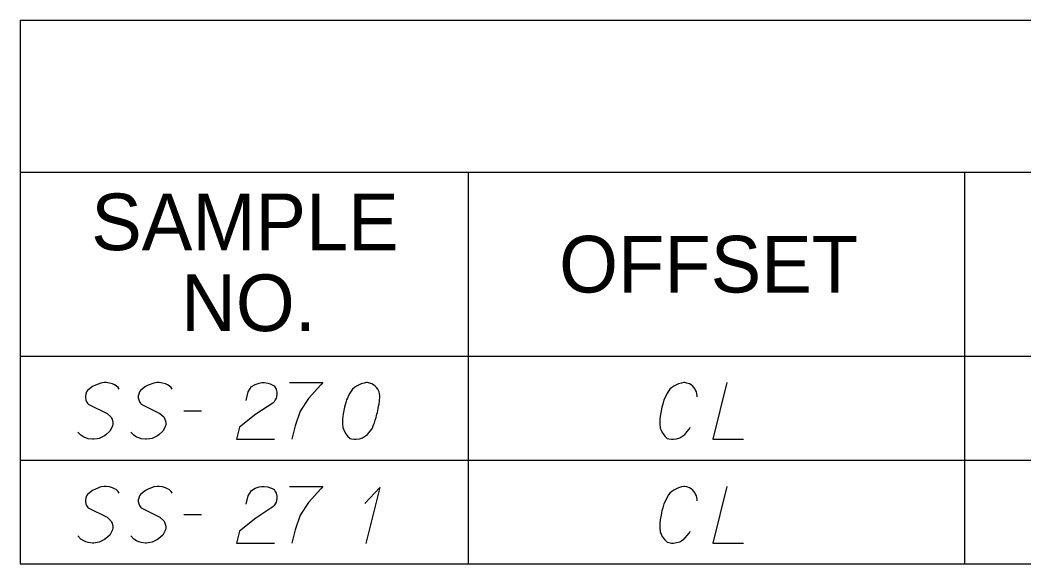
# Model space of a CAD drawing. Extents: x 2074207 to 2076812, y 516372 to 523312.
# Drawn here: x 2076260.6 to 2076345.6, y 520516 to 520562 of the extents above; entities that cross this region are included whole.
import ezdxf

# ---------------------------------------------------------------- set-up
doc = ezdxf.new("R2010")
doc.units = 0
for name, color, linetype in [('Prop DirtTable_ Soil Test Results - Outline (Major)', 7, 'Continuous'), ('Prop DirtTable_ Soil Test Results - Outline (Minor)', 7, 'Continuous'), ('Prop DirtTable_ Soil Test Results - Tx (Header - Small)', 7, 'Continuous'), ('Prop DirtTable_ Soil Test Results - Tx (Sample Data)', 7, 'Continuous')]:
    doc.layers.add(name, color=color, linetype=linetype)

msp = doc.modelspace()

# ---------------------------------------------------------------- linework, layer by layer
at = {"layer": 'Prop DirtTable_ Soil Test Results - Outline (Major)'}
for p, q in [((2076260.609, 520562.044), (2076260.609, 520533.559)), ((2076260.609, 520562.044), (2076811.903, 520562.044)), ((2076260.609, 520533.559), (2076260.609, 520524.759)), ((2076260.609, 520533.559), (2076811.903, 520533.559)), ((2076260.609, 520533.559), (2076811.903, 520533.559)), ((2076260.609, 520524.759), (2076260.609, 520515.959)), ((2076260.609, 520515.959), (2076811.903, 520515.959))]:
    msp.add_line(p, q, dxfattribs=at)
at = {"layer": 'Prop DirtTable_ Soil Test Results - Outline (Minor)'}
for p, q in [((2076260.609, 520549.159), (2076811.903, 520549.159)), ((2076298.545, 520549.159), (2076298.545, 520524.759)), ((2076340.594, 520549.159), (2076340.594, 520524.759)), ((2076260.609, 520524.759), (2076811.903, 520524.759)), ((2076260.609, 520524.759), (2076811.903, 520524.759)), ((2076298.546, 520524.759), (2076298.546, 520515.959)), ((2076340.594, 520524.759), (2076340.594, 520515.959)), ((2076260.609, 520515.959), (2076811.903, 520515.959))]:
    msp.add_line(p, q, dxfattribs=at)
at = {"layer": 'Prop DirtTable_ Soil Test Results - Tx (Sample Data)'}
for points in [[(2076268.994, 520530.757), (2076268.923, 520530.909), (2076268.747, 520531.06), (2076268.606, 520531.135), (2076268.43, 520531.211), (2076268.183, 520531.287), (2076267.9, 520531.324), (2076267.724, 520531.324), (2076267.442, 520531.287), (2076266.983, 520531.098), (2076266.736, 520530.984), (2076266.489, 520530.795), (2076266.313, 520530.644), (2076266.243, 520530.531), (2076266.172, 520530.342), (2076266.137, 520530.19), (2076266.137, 520530.039), (2076266.172, 520529.85), (2076266.243, 520529.699), (2076266.348, 520529.548), (2076266.384, 520529.51), (2076267.971, 520528.716), (2076268.289, 520528.414), (2076268.359, 520528.301), (2076268.394, 520528.225), (2076268.465, 520527.961), (2076268.465, 520527.809), (2076268.43, 520527.658), (2076268.359, 520527.469), (2076268.218, 520527.205), (2076267.865, 520526.902), (2076267.759, 520526.827), (2076267.477, 520526.676), (2076267.301, 520526.6), (2076267.124, 520526.562), (2076266.842, 520526.524), (2076266.736, 520526.524), (2076266.384, 520526.562), (2076266.172, 520526.638), (2076265.996, 520526.713), (2076265.749, 520526.864), (2076265.502, 520527.129)], [(2076273.474, 520530.757), (2076273.403, 520530.909), (2076273.227, 520531.06), (2076273.086, 520531.135), (2076272.91, 520531.211), (2076272.663, 520531.287), (2076272.38, 520531.324), (2076272.204, 520531.324), (2076271.922, 520531.287), (2076271.463, 520531.098), (2076271.216, 520530.984), (2076270.969, 520530.795), (2076270.793, 520530.644), (2076270.723, 520530.531), (2076270.652, 520530.342), (2076270.617, 520530.19), (2076270.617, 520530.039), (2076270.652, 520529.85), (2076270.723, 520529.699), (2076270.828, 520529.548), (2076270.864, 520529.51), (2076272.451, 520528.716), (2076272.769, 520528.414), (2076272.839, 520528.301), (2076272.874, 520528.225), (2076272.945, 520527.961), (2076272.945, 520527.809), (2076272.91, 520527.658), (2076272.839, 520527.469), (2076272.698, 520527.205), (2076272.345, 520526.902), (2076272.239, 520526.827), (2076271.957, 520526.676), (2076271.781, 520526.6), (2076271.604, 520526.562), (2076271.322, 520526.524), (2076271.216, 520526.524), (2076270.864, 520526.562), (2076270.652, 520526.638), (2076270.476, 520526.713), (2076270.229, 520526.864), (2076269.982, 520527.129)], [(2076279.753, 520529.813), (2076279.929, 520530.531), (2076280.212, 520530.984), (2076280.529, 520531.173), (2076280.847, 520531.287), (2076281.094, 520531.324), (2076281.27, 520531.324), (2076281.587, 520531.287), (2076281.799, 520531.211), (2076281.905, 520531.173), (2076282.117, 520531.06), (2076282.222, 520530.909), (2076282.293, 520530.757), (2076282.328, 520530.644), (2076282.363, 520530.493), (2076282.363, 520530.304), (2076282.328, 520530.115), (2076282.293, 520530.002), (2076282.222, 520529.85), (2076282.117, 520529.699), (2076282.011, 520529.586), (2076280.564, 520528.641), (2076279.189, 520527.545), (2076278.942, 520526.524), (2076282.152, 520526.524)], [(2076283.422, 520531.324), (2076286.244, 520531.324), (2076286.067, 520531.135), (2076285.044, 520529.964), (2076284.339, 520528.905), (2076283.916, 520527.658), (2076283.633, 520526.524)], [(2076290.018, 520531.324), (2076289.948, 520531.324), (2076289.736, 520531.287), (2076289.595, 520531.249), (2076289.489, 520531.211), (2076289.313, 520531.135), (2076289.101, 520531.022), (2076288.925, 520530.909), (2076288.748, 520530.757), (2076288.643, 520530.606), (2076288.537, 520530.417), (2076288.431, 520530.228), (2076288.325, 520530.002), (2076288.255, 520529.85), (2076288.184, 520529.624), (2076288.078, 520529.246), (2076287.972, 520528.679), (2076287.902, 520528.225), (2076287.902, 520527.809), (2076287.937, 520527.507), (2076288.078, 520527.167), (2076288.184, 520526.978), (2076288.36, 520526.751), (2076288.572, 520526.6), (2076288.678, 520526.562), (2076288.889, 520526.524), (2076289.066, 520526.524), (2076289.348, 520526.562), (2076289.595, 520526.638), (2076289.771, 520526.751), (2076290.018, 520526.94), (2076290.124, 520527.053), (2076290.265, 520527.205), (2076290.371, 520527.356), (2076290.442, 520527.469), (2076290.512, 520527.658), (2076290.547, 520527.734), (2076290.618, 520527.923), (2076290.689, 520528.15), (2076290.759, 520528.376), (2076290.794, 520528.527), (2076290.83, 520528.641), (2076290.865, 520528.792), (2076290.935, 520529.132), (2076290.971, 520529.321), (2076291.006, 520529.51), (2076291.041, 520529.775), (2076291.077, 520530.115), (2076291.077, 520530.228), (2076291.041, 520530.379), (2076291.006, 520530.531), (2076290.9, 520530.757), (2076290.794, 520530.909), (2076290.689, 520531.022), (2076290.547, 520531.135), (2076290.406, 520531.211), (2076290.3, 520531.249), (2076290.195, 520531.287), (2076290.018, 520531.324)], [(2076317.957, 520530.115), (2076317.957, 520530.228), (2076317.921, 520530.379), (2076317.886, 520530.531), (2076317.815, 520530.682), (2076317.78, 520530.757), (2076317.674, 520530.909), (2076317.569, 520531.022), (2076317.427, 520531.135), (2076317.286, 520531.211), (2076317.075, 520531.287), (2076316.898, 520531.324), (2076316.828, 520531.324), (2076316.616, 520531.287), (2076316.369, 520531.211), (2076316.193, 520531.135), (2076315.981, 520531.022), (2076315.805, 520530.909), (2076315.628, 520530.757), (2076315.523, 520530.606), (2076315.417, 520530.417), (2076315.311, 520530.228), (2076315.135, 520529.85), (2076315.029, 520529.51), (2076314.958, 520529.246), (2076314.923, 520529.094), (2076314.888, 520528.905), (2076314.817, 520528.49), (2076314.782, 520528.187), (2076314.782, 520527.847), (2076314.817, 520527.469), (2076314.888, 520527.28), (2076314.993, 520527.091), (2076315.064, 520526.978), (2076315.205, 520526.789), (2076315.417, 520526.6), (2076315.558, 520526.562), (2076315.769, 520526.524), (2076315.911, 520526.524), (2076315.946, 520526.524), (2076316.193, 520526.562), (2076316.475, 520526.638), (2076316.651, 520526.751), (2076316.898, 520526.94), (2076317.11, 520527.167), (2076317.286, 520527.394), (2076317.357, 520527.545)], [(2076320.461, 520531.324), (2076319.262, 520526.524), (2076321.872, 520526.524)], [(2076274.462, 520528.943), (2076275.979, 520528.943)], [(2076268.994, 520521.957), (2076268.923, 520522.109), (2076268.747, 520522.26), (2076268.606, 520522.335), (2076268.43, 520522.411), (2076268.183, 520522.487), (2076267.9, 520522.524), (2076267.724, 520522.524), (2076267.442, 520522.487), (2076266.983, 520522.298), (2076266.736, 520522.184), (2076266.489, 520521.995), (2076266.313, 520521.844), (2076266.243, 520521.731), (2076266.172, 520521.542), (2076266.137, 520521.39), (2076266.137, 520521.239), (2076266.172, 520521.05), (2076266.243, 520520.899), (2076266.348, 520520.748), (2076266.384, 520520.71), (2076267.971, 520519.916), (2076268.289, 520519.614), (2076268.359, 520519.501), (2076268.394, 520519.425), (2076268.465, 520519.161), (2076268.465, 520519.009), (2076268.43, 520518.858), (2076268.359, 520518.669), (2076268.218, 520518.405), (2076267.865, 520518.102), (2076267.759, 520518.027), (2076267.477, 520517.876), (2076267.301, 520517.8), (2076267.124, 520517.762), (2076266.842, 520517.724), (2076266.736, 520517.724), (2076266.384, 520517.762), (2076266.172, 520517.838), (2076265.996, 520517.913), (2076265.749, 520518.064), (2076265.502, 520518.329)], [(2076273.474, 520521.957), (2076273.403, 520522.109), (2076273.227, 520522.26), (2076273.086, 520522.335), (2076272.91, 520522.411), (2076272.663, 520522.487), (2076272.38, 520522.524), (2076272.204, 520522.524), (2076271.922, 520522.487), (2076271.463, 520522.298), (2076271.216, 520522.184), (2076270.969, 520521.995), (2076270.793, 520521.844), (2076270.723, 520521.731), (2076270.652, 520521.542), (2076270.617, 520521.39), (2076270.617, 520521.239), (2076270.652, 520521.05), (2076270.723, 520520.899), (2076270.828, 520520.748), (2076270.864, 520520.71), (2076272.451, 520519.916), (2076272.769, 520519.614), (2076272.839, 520519.501), (2076272.874, 520519.425), (2076272.945, 520519.161), (2076272.945, 520519.009), (2076272.91, 520518.858), (2076272.839, 520518.669), (2076272.698, 520518.405), (2076272.345, 520518.102), (2076272.239, 520518.027), (2076271.957, 520517.876), (2076271.781, 520517.8), (2076271.604, 520517.762), (2076271.322, 520517.724), (2076271.216, 520517.724), (2076270.864, 520517.762), (2076270.652, 520517.838), (2076270.476, 520517.913), (2076270.229, 520518.064), (2076269.982, 520518.329)], [(2076279.753, 520521.013), (2076279.929, 520521.731), (2076280.212, 520522.184), (2076280.529, 520522.373), (2076280.847, 520522.487), (2076281.094, 520522.524), (2076281.27, 520522.524), (2076281.587, 520522.487), (2076281.799, 520522.411), (2076281.905, 520522.373), (2076282.117, 520522.26), (2076282.222, 520522.109), (2076282.293, 520521.957), (2076282.328, 520521.844), (2076282.363, 520521.693), (2076282.363, 520521.504), (2076282.328, 520521.315), (2076282.293, 520521.202), (2076282.222, 520521.05), (2076282.117, 520520.899), (2076282.011, 520520.786), (2076280.564, 520519.841), (2076279.189, 520518.745), (2076278.942, 520517.724), (2076282.152, 520517.724)], [(2076283.422, 520522.524), (2076286.244, 520522.524), (2076286.067, 520522.335), (2076285.044, 520521.164), (2076284.339, 520520.105), (2076283.916, 520518.858), (2076283.633, 520517.724)], [(2076289.807, 520521.088), (2076291.077, 520522.449), (2076289.877, 520517.687)], [(2076317.957, 520521.315), (2076317.957, 520521.428), (2076317.921, 520521.579), (2076317.886, 520521.731), (2076317.815, 520521.882), (2076317.78, 520521.957), (2076317.674, 520522.109), (2076317.569, 520522.222), (2076317.427, 520522.335), (2076317.286, 520522.411), (2076317.075, 520522.487), (2076316.898, 520522.524), (2076316.828, 520522.524), (2076316.616, 520522.487), (2076316.369, 520522.411), (2076316.193, 520522.335), (2076315.981, 520522.222), (2076315.805, 520522.109), (2076315.628, 520521.957), (2076315.523, 520521.806), (2076315.417, 520521.617), (2076315.311, 520521.428), (2076315.135, 520521.05), (2076315.029, 520520.71), (2076314.958, 520520.446), (2076314.923, 520520.294), (2076314.888, 520520.105), (2076314.817, 520519.69), (2076314.782, 520519.387), (2076314.782, 520519.047), (2076314.817, 520518.669), (2076314.888, 520518.48), (2076314.993, 520518.291), (2076315.064, 520518.178), (2076315.205, 520517.989), (2076315.417, 520517.8), (2076315.558, 520517.762), (2076315.769, 520517.724), (2076315.911, 520517.724), (2076315.946, 520517.724), (2076316.193, 520517.762), (2076316.475, 520517.838), (2076316.651, 520517.951), (2076316.898, 520518.14), (2076317.11, 520518.367), (2076317.286, 520518.594), (2076317.357, 520518.745)], [(2076320.461, 520522.524), (2076319.262, 520517.724), (2076321.872, 520517.724)], [(2076274.462, 520520.143), (2076275.979, 520520.143)]]:
    msp.add_lwpolyline(points, dxfattribs=at)

# ---------------------------------------------------------------- texts
at = {"layer": 'Prop DirtTable_ Soil Test Results - Tx (Header - Small)'}
for s, p in [('SAMPLE', (2076266.632, 520542.545)), ('OFFSET', (2076306.254, 520538.959)), ('NO.', (2076274.244, 520535.688))]:
    msp.add_text(s, height=4.8, dxfattribs=at).set_placement(p)

doc.saveas('drawing.dxf')
